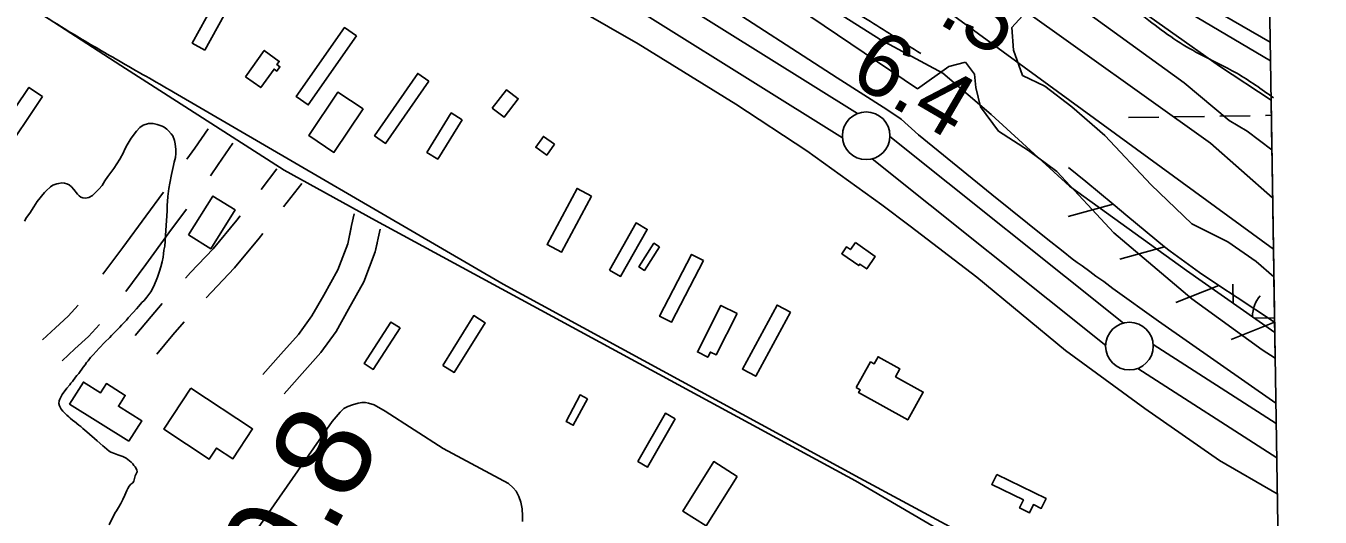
# Model space of a CAD drawing. Extents: x 3823584 to 3861785, y 301729 to 327625.
# Drawn here: x 3858261 to 3859619, y 314670 to 315186 of the extents above; entities that cross this region are included whole.
import ezdxf

# ---------------------------------------------------------------- set-up
doc = ezdxf.new("R2010")
doc.units = 0
for name, color, linetype in [('V-BLDG-OTLN', 7, 'Continuous'), ('V-GRID-FRAM', 7, 'Continuous'), ('V-LEVE-TOET', 7, 'Continuous'), ('V-RIVR-EDGE', 7, 'Continuous'), ('V-RIVR-RANG', 7, 'Continuous'), ('V-ROAD-CNTR', 7, 'Continuous'), ('V-RRAP-FSHR', 7, 'Continuous'), ('V-SITE-VEGE', 7, 'Continuous'), ('V-SURV-IDEN', 7, 'Continuous'), ('V-SURV-LINE', 7, 'Continuous'), ('V-TOPO-DPTH', 7, 'Continuous'), ('V-TOPO-MINR', 7, 'Continuous'), ('V-TOPO-WATR', 7, 'Continuous'), ('V-WETL-SWMP', 7, 'Continuous')]:
    doc.layers.add(name, color=color, linetype=linetype)

msp = doc.modelspace()

# ---------------------------------------------------------------- linework, layer by layer
at = {"layer": 'V-BLDG-OTLN'}
for points in [[(3858448.6, 315160.3), (3858435.5, 315167.6), (3858472.2, 315234.3), (3858474.7, 315232.9), (3858480.2, 315243.1), (3858490.9, 315237.2)], [(3858607.7, 315175.2), (3858557.2, 315102.8), (3858544.6, 315111.5), (3858595.1, 315184)], [(3858491.3, 315132.4), (3858511, 315159.9), (3858526.8, 315148.5), (3858524.4, 315145.1), (3858527.5, 315142.9), (3858524.2, 315138.2), (3858521.3, 315140.3), (3858507.4, 315120.9)], [(3858683.6, 315127.8), (3858638.4, 315062.4), (3858626.8, 315070.4), (3858672, 315135.8)], [(3858278.6, 315111.5), (3858235.4, 315047.3), (3858220.6, 315057.3), (3858229.2, 315070), (3858220.5, 315075.8), (3858227.1, 315085.6), (3858236.1, 315079.5), (3858264.2, 315121.2)], [(3858614.8, 315098.5), (3858584.2, 315053), (3858557.8, 315070.7), (3858588.4, 315116.3)], [(3858750.3, 315099.2), (3858765.3, 315118.7), (3858777.5, 315109.2), (3858762.6, 315089.8)], [(3858718.7, 315087.3), (3858693.1, 315045.9), (3858681.7, 315053), (3858707.3, 315094.3)], [(3858815.5, 315061.5), (3858807.4, 315050.1), (3858795.8, 315058.4), (3858803.9, 315069.8)], [(3858431.7, 314966.6), (3858457.2, 315007.2), (3858480.5, 314992.6), (3858454.9, 314951.9)], [(3858854.3, 315007), (3858822.8, 314948.2), (3858807.7, 314956.3), (3858839.2, 315015.1)], [(3858873.1, 314929.5), (3858901.2, 314978.9), (3858912.9, 314972.2), (3858884.8, 314922.8)], [(3858925.7, 314953.9), (3858909.9, 314929.1), (3858904.1, 314932.8), (3858919.9, 314957.6)], [(3859131.2, 314958.3), (3859152.1, 314943.7), (3859143.1, 314930.7), (3859135.8, 314935.8), (3859134.7, 314934.2), (3859116.9, 314946.7), (3859121.9, 314953.9), (3859126, 314950.9)], [(3858971.9, 314939.6), (3858938.2, 314874.7), (3858925.7, 314881.1), (3858959.4, 314946)], [(3859007, 314883.9), (3858985, 314840.4), (3858979.1, 314843.4), (3858976.4, 314838.1), (3858965.5, 314843.6), (3858990.2, 314892.4)], [(3859063, 314885.3), (3859026.6, 314818.1), (3859012.7, 314825.6), (3859049.1, 314892.8)], [(3858653.5, 314868.9), (3858625.4, 314825.2), (3858615.9, 314831.3), (3858644, 314875)], [(3858698.4, 314829.5), (3858730.8, 314881.7), (3858742.7, 314874.3), (3858710.3, 314822.1)], [(3859132.1, 314806.2), (3859147.1, 314833.2), (3859150.8, 314831.1), (3859155, 314838.6), (3859177.9, 314825.8), (3859173.3, 314817.6), (3859202.4, 314801.4), (3859186.1, 314772.2), (3859134.6, 314801), (3859136.2, 314803.9)], [(3858369.1, 314749.8), (3858306.8, 314788.8), (3858321.3, 314812), (3858339.4, 314800.7), (3858345.4, 314810.3), (3858365.2, 314798), (3858358.1, 314786.6), (3858382.6, 314771.3)], [(3858434, 314805.7), (3858498.8, 314762.8), (3858478.1, 314731.5), (3858461.1, 314742.7), (3858453.4, 314731.1), (3858405.6, 314762.7)], [(3858850, 314794.5), (3858835.3, 314766.6), (3858827.7, 314770.7), (3858842.3, 314798.5)], [(3858942.1, 314773.4), (3858913.2, 314722.8), (3858903, 314728.7), (3858931.9, 314779.2)], [(3859007.1, 314713), (3858974.5, 314661.2), (3858950, 314676.6), (3858982.6, 314728.5)], [(3859279.5, 314715.1), (3859331.3, 314689.8), (3859326.2, 314679.4), (3859318, 314683.4), (3859313.9, 314674.8), (3859303.4, 314679.9), (3859307.5, 314688.3), (3859274.3, 314704.5)]]:
    msp.add_lwpolyline(points, close=True, dxfattribs=at)
at = {"layer": 'V-GRID-FRAM'}
msp.add_lwpolyline([(3827552.2, 325336), (3859397.3, 325827), (3859685.5, 307646.8), (3827824.6, 307155.6), (3827552.2, 325336)], dxfattribs=at)
at = {"layer": 'V-LEVE-TOET'}
for points in [[(3859572.3, 314789.8), (3859449.1, 314875.8), (3859401.2, 314910.1), (3859391.7, 314917.5), (3859383.5, 314923.1), (3859377.2, 314928), (3859369.1, 314933.8), (3859363.9, 314937.5), (3859358.6, 314941.4), (3859349.2, 314949), (3859331.4, 314963), (3859274.4, 315008.9), (3859197.4, 315071.3), (3859179.3, 315088), (3859164.2, 315097.9), (3859112.2, 315131.1), (3858982.5, 315215.5), (3858883, 315274.5), (3858795.8, 315322.6), (3858706.6, 315369.4), (3858595.3, 315428.5), (3858481, 315486.7), (3858360.6, 315541.4)], [(3858362.3, 315451.2), (3858482.8, 315391.4), (3858601.6, 315332.8), (3858691.7, 315282.6), (3858810, 315220.7), (3858903.3, 315167), (3859005.7, 315103.7), (3859080.3, 315054.6), (3859158.9, 314998.1), (3859188.6, 314975.5), (3859258.5, 314922.2), (3859351.6, 314845.1), (3859434.8, 314784.1), (3859513.3, 314729.6), (3859573.8, 314694.8)]]:
    msp.add_lwpolyline(points, dxfattribs=at)
at = {"layer": 'V-RIVR-EDGE'}
msp.add_spline([(3858317.7, 315780), (3858351.2, 315763.9), (3858404.6, 315738.5), (3858447.2, 315712.7), (3858466.2, 315703.4), (3858475.9, 315706.3), (3858480.3, 315706.3), (3858490.9, 315698.9), (3858511.8, 315687.7), (3858548.2, 315669.2), (3858579.2, 315656), (3858618.5, 315647.2), (3858641.8, 315644.2), (3858653, 315641.7), (3858679.6, 315625.6), (3858692.3, 315617.4), (3858707.3, 315613.9), (3858717.5, 315609), (3858749, 315590), (3858764, 315583.7), (3858797.5, 315571), (3858822.3, 315557.3), (3858913.9, 315506.6), (3858952.2, 315484.6), (3858986.2, 315465.6), (3859018.2, 315448), (3859056.5, 315429), (3859161.2, 315369), (3859205.9, 315342.2), (3859241.8, 315326.1), (3859277.7, 315308), (3859298, 315301.6), (3859318.4, 315293.8), (3859332.5, 315282.6), (3859351.4, 315265.6), (3859372.2, 315245.1), (3859389.6, 315229.5), (3859410.5, 315213), (3859439.1, 315191.5), (3859465.3, 315172.1), (3859491.9, 315156.4), (3859531.2, 315136), (3859569.9, 315110.2)], degree=3, dxfattribs=at)
at = {"layer": 'V-ROAD-CNTR'}
for points in [[(3856863.5, 314658.6), (3857526.7, 315705.6), (3857730.5, 315552.1), (3858360.5, 315144.2), (3858532.1, 315034.3), (3858627.8, 314981.4), (3859131.4, 314708.2), (3859574.1, 314449.1)], [(3858415.9, 315116.2), (3858415.9, 315116.2), (3858761.8, 314914.6), (3859136, 314711), (3859481.1, 314525), (3859573.9, 314473.2)], [(3858452.1, 315077.7), (3858438.2, 315057.3), (3858430, 315045.8)], [(3858478.1, 315062.5), (3858462.8, 315040.1), (3858454.5, 315028.5)], [(3858524.4, 315035.6), (3858507.7, 315014.1)], [(3858550.6, 315020.3), (3858531.4, 314995.7)], [(3858405.2, 315011.2), (3858386.9, 314986.2), (3858362.7, 314953.3), (3858341.7, 314925.1)], [(3858429.4, 314993.5), (3858411.1, 314968.5), (3858386.8, 314935.4), (3858365.7, 314907.1)], [(3858485.8, 314986.5), (3858482.2, 314981.9), (3858457.4, 314951.8), (3858433.8, 314926.8), (3858428.4, 314921.1)], [(3858605.3, 314988.4), (3858602.7, 314976.2), (3858598.6, 314957.1), (3858588.4, 314929.9), (3858573.4, 314903.2), (3858561.1, 314881.4), (3858547, 314861.8), (3858528.6, 314841.1), (3858509.6, 314819.8)], [(3858509.4, 314967.8), (3858505.6, 314963.1), (3858479.9, 314931.9), (3858455.6, 314906.2), (3858450.2, 314900.5)], [(3858602.3, 314974.1), (3858598.6, 314957.1), (3858588.4, 314929.9), (3858573.4, 314903.2), (3858561.1, 314881.4), (3858547, 314861.8), (3858528.6, 314841.1), (3858509.6, 314819.8)], [(3858602, 314972.9), (3858598.6, 314957.1), (3858588.4, 314929.9), (3858573.4, 314903.2), (3858561.1, 314881.4), (3858547, 314861.8), (3858528.6, 314841.1), (3858509.6, 314819.8)], [(3858632.6, 314972.5), (3858627.5, 314948.6), (3858615.7, 314917.2), (3858599.6, 314888.5), (3858586.4, 314865.2), (3858570.5, 314843), (3858551, 314821.1), (3858531.9, 314799.8)], [(3858629.5, 314957.7), (3858627.5, 314948.6), (3858615.7, 314917.2), (3858599.6, 314888.5), (3858586.4, 314865.2), (3858570.5, 314843), (3858551, 314821.1), (3858531.9, 314799.8)], [(3858629.1, 314956.2), (3858627.5, 314948.6), (3858615.7, 314917.2), (3858599.6, 314888.5), (3858586.4, 314865.2), (3858570.5, 314843), (3858551, 314821.1), (3858531.9, 314799.8)], [(3858316, 314892.7), (3858305.3, 314881), (3858292.1, 314868.8), (3858278.5, 314856.2)], [(3858404, 314894.5), (3858392.4, 314880.8), (3858375.5, 314860.7)], [(3858338.1, 314872.5), (3858326.6, 314859.8), (3858312.5, 314846.8), (3858298.9, 314834.2)], [(3858426.9, 314875.2), (3858415.3, 314861.4), (3858398.4, 314841.4)]]:
    msp.add_lwpolyline(points, dxfattribs=at)
for points in [[(3854116.1, 316942.4), (3854169.4, 316931.5), (3854298.8, 316901.8), (3854437.6, 316854.6), (3854560.5, 316798.2), (3854671.2, 316730.2), (3854747.1, 316675.9), (3854806.6, 316630), (3854875.8, 316567.3), (3854972.8, 316478), (3855148.5, 316306.8), (3855485, 315981.6), (3856075.1, 315410.1), (3856623.5, 314884.8), (3857154.5, 314370.4), (3857470.6, 314060.6), (3857747.4, 313795.6), (3858247.6, 313313.3), (3858629.5, 312940.3), (3859041.8, 312538.5), (3859429.8, 312165.7), (3859613.3, 311989.2)], [(3858179.3, 315261.4), (3858242.2, 315220.7), (3858311.5, 315176.6), (3858358, 315149.4), (3858415.9, 315116.2)]]:
    msp.add_spline(points, degree=3, dxfattribs=at)
at = {"layer": 'V-RRAP-FSHR'}
for p, q in [((3859401.6, 314998.5), (3859354.5, 314985.7)), ((3859455.6, 314953.9), (3859408.5, 314940.8)), ((3859512.6, 314913.4), (3859467.2, 314895.5)), ((3859570.9, 314874.7), (3859525.5, 314856.8))]:
    msp.add_line(p, q, dxfattribs=at)
for points in [[(3854658.2, 317038.8), (3855055.6, 316908.9), (3855318.1, 316822.1), (3855583.2, 316740.1), (3855939.2, 316612.7), (3856284.7, 316542.4), (3856730.4, 316435.2), (3857161.4, 316287.6), (3857467.7, 316181.1), (3857666.8, 316121.7), (3857937.3, 315995.4), (3858110.9, 315906.2), (3858271.7, 315779.9), (3858542.3, 315651.1), (3859155.6, 315254.3), (3859569.7, 314951.3)], [(3859401.6, 314998.5), (3859372.8, 315022.5), (3859354.6, 315037.1)], [(3859512.6, 314913.4), (3859492.2, 314926.9), (3859461.3, 314949.2), (3859455.6, 314953.9), (3859417, 314985.7), (3859401.6, 314998.5)], [(3859570.9, 314874.7), (3859531.6, 314900.8), (3859512.6, 314913.4)]]:
    msp.add_lwpolyline(points, dxfattribs=at)
msp.add_spline([(3859199.7, 315156.7), (3859147, 315190.3), (3859034.9, 315259.3), (3858905.4, 315338.9), (3858720.3, 315435.2), (3858534, 315529.8), (3858283.8, 315662.9), (3858251.9, 315676.7), (3858219.9, 315676.2), (3858178.6, 315661.4), (3858158.5, 315651.3)], degree=3, dxfattribs=at)
at = {"layer": 'V-SITE-VEGE'}
for p, q in [((3859404.1, 315220.9), (3859513.3, 315143.4)), ((3859196.3, 315119.5), (3859070.5, 315204.5)), ((3859314.2, 315204.5), (3859295.4, 315184)), ((3859476.2, 315125.8), (3859372.4, 315201.3)), ((3859295.4, 315184), (3859296.9, 315160.4)), ((3859296.9, 315160.4), (3859306.4, 315133.7)), ((3859229.3, 315143.1), (3859196.3, 315119.5)), ((3859246.6, 315147.8), (3859229.3, 315143.1)), ((3859256, 315135.2), (3859246.6, 315147.8)), ((3859513.3, 315143.4), (3859567.2, 315107.6)), ((3859257.6, 315121.1), (3859256, 315135.2)), ((3859306.4, 315133.7), (3859330, 315122.6)), ((3859262.3, 315100.6), (3859257.6, 315121.1)), ((3859330, 315122.6), (3859358.3, 315100.6)), ((3859523.4, 315086.4), (3859476.2, 315125.8)), ((3859281.2, 315075.4), (3859262.3, 315100.6)), ((3859358.3, 315100.6), (3859392.9, 315070.7)), ((3859567.2, 315107.6), (3859568.1, 315055.7)), ((3859542.3, 315075.4), (3859523.4, 315086.4)), ((3859312.7, 315055), (3859281.2, 315075.4)), ((3859568.1, 315055.7), (3859542.3, 315075.4)), ((3859392.9, 315070.7), (3859441.6, 315018.8)), ((3859342.5, 315033), (3859312.7, 315055)), ((3859402.3, 314968.4), (3859342.5, 315033)), ((3859441.6, 315018.8), (3859484.1, 314977.9)), ((3859484.1, 314977.9), (3859521.8, 314959)), ((3859484.1, 314899.2), (3859402.3, 314968.4)), ((3859521.8, 314959), (3859551.7, 314938.5)), ((3859551.7, 314938.5), (3859570.2, 314922.4)), ((3859570.2, 314922.4), (3859571.5, 314837)), ((3859558, 314845.7), (3859484.1, 314899.2)), ((3859571.5, 314837), (3859558, 314845.7))]:
    msp.add_line(p, q, dxfattribs=at)
for points in [[(3858259.4, 314980.9), (3858261.7, 314984.6), (3858265.1, 314989.3), (3858269.2, 314995.8), (3858273, 315001.5), (3858280.7, 315010.9), (3858282.4, 315012.8), (3858286.7, 315016.9), (3858289.3, 315018.6), (3858293.4, 315020.1), (3858295.4, 315020.5), (3858298.7, 315021), (3858301.6, 315020.8), (3858303.9, 315020.1), (3858306.4, 315019), (3858308.7, 315016.8), (3858311.2, 315014), (3858315, 315009.3), (3858316.8, 315007.5), (3858318.8, 315006.1), (3858320.9, 315005.3), (3858323.2, 315005.1), (3858325.2, 315005.3), (3858327.2, 315005.7), (3858330.8, 315007.8), (3858333.6, 315010.5), (3858337.6, 315014.3), (3858340.9, 315018.4), (3858343.9, 315023.1), (3858347.1, 315027.7), (3858353.2, 315035.9), (3858359.7, 315045.9), (3858363.3, 315052.8), (3858364.5, 315055.5), (3858367.3, 315061), (3858371.6, 315067.8), (3858377.1, 315075.2), (3858380.4, 315079), (3858384, 315081.6), (3858389.6, 315083.3), (3858394.6, 315083.2), (3858398.6, 315082.4), (3858400.8, 315081.7), (3858404.1, 315080.5), (3858405.9, 315079.4), (3858408.8, 315077.3), (3858410.7, 315075.6)], [(3858410.7, 315075.6), (3858413.3, 315072.6), (3858415, 315070.2), (3858416.9, 315065.6), (3858417.7, 315061.8), (3858418.4, 315055.9), (3858418.3, 315051.7), (3858417.8, 315047.7), (3858416.7, 315042.7), (3858416, 315039.2), (3858413.9, 315029.9), (3858411.9, 315020.6), (3858411.1, 315015.1), (3858410.4, 315009.6), (3858409.9, 315006.6), (3858409.5, 315001.3), (3858409.3, 314997.6), (3858409.2, 314991.6), (3858407.8, 314971.1), (3858406.9, 314954.6), (3858405.8, 314950.3), (3858405.4, 314946.6), (3858404.9, 314943.1), (3858403.9, 314938), (3858402.5, 314932.8), (3858401.2, 314928.4), (3858398.9, 314921.9), (3858395.1, 314912.5), (3858392.1, 314906.6), (3858387.8, 314901.1), (3858385, 314897.7), (3858382.8, 314895.4), (3858379.5, 314891.6), (3858377, 314888.9), (3858373.7, 314885.1), (3858368.3, 314879.4), (3858366.6, 314876.9), (3858363.6, 314874), (3858361.4, 314871.7), (3858359.5, 314869.6), (3858350.9, 314860.8), (3858349, 314858.7), (3858343.9, 314853.9), (3858337.8, 314847.6), (3858331.5, 314840.5), (3858328.8, 314837.8), (3858326.3, 314834.4), (3858324.6, 314832.4), (3858323.2, 314830.2), (3858321.1, 314827.6), (3858316.5, 314821.1), (3858314.6, 314818.7), (3858313.2, 314817.1), (3858309.8, 314812.4), (3858308.3, 314810.8), (3858307.1, 314809.1), (3858304.1, 314805.6), (3858298.9, 314799), (3858296.5, 314794.2), (3858296, 314792.2), (3858295.7, 314789.5)], [(3858295.7, 314789.5), (3858296.4, 314786.9), (3858297.9, 314783.6), (3858299.9, 314781.3), (3858302.2, 314778.9), (3858304.1, 314777.2), (3858306.1, 314775.6), (3858307.4, 314774), (3858310.1, 314771.8), (3858311.9, 314770.6), (3858316.4, 314766.9), (3858318.5, 314765.5), (3858320.8, 314763.3), (3858325.1, 314759.8), (3858335.8, 314750.2), (3858341.6, 314745.2), (3858343.3, 314743.6), (3858348.4, 314739.4), (3858350.2, 314738.4), (3858353.8, 314737), (3858357.6, 314735.7), (3858359.5, 314734.9), (3858362.7, 314733.8), (3858366.1, 314732), (3858367.8, 314730.9), (3858369.8, 314729.3), (3858371.4, 314727.9), (3858373.2, 314726.2), (3858374.3, 314724.5), (3858375.8, 314722.9), (3858377.3, 314719.9), (3858377.6, 314717.9), (3858376.8, 314715.6), (3858375.7, 314713.7), (3858374.2, 314708), (3858373.1, 314706.3), (3858371.1, 314704.8), (3858369.4, 314702.6), (3858367.8, 314700.2), (3858366.8, 314698.2), (3858364.8, 314693.2), (3858362.7, 314688.9), (3858360.5, 314684.6), (3858358.2, 314680.5), (3858355.9, 314676.8), (3858354.4, 314674.4), (3858348.4, 314662.3)], [(3858479.9, 314623.3), (3858582.4, 314770.6), (3858590.8, 314780.5), (3858594.4, 314784.1), (3858598.9, 314786.5), (3858603.5, 314788), (3858609.7, 314789.7), (3858613.7, 314790.6), (3858617.2, 314790.6), (3858620.4, 314790), (3858626.2, 314788.2), (3858638, 314781.5), (3858698.8, 314742.3), (3858767.3, 314705.5), (3858772.3, 314700.9), (3858775.3, 314697.4), (3858776.8, 314694.7), (3858778.3, 314691.8), (3858780.2, 314685.8), (3858781.5, 314679.1), (3858782, 314671.6), (3858781.9, 314665.5)]]:
    msp.add_lwpolyline(points, dxfattribs=at)
at = {"layer": 'V-SURV-LINE'}
for points in [[(3858845.9, 315273.6), (3859133.5, 315093.7)], [(3859117.6, 315068.3), (3858830, 315248.2)], [(3859167.4, 315069.7), (3859412.5, 314873.9)], [(3859393.8, 314850.5), (3859148.7, 315046.2)], [(3859443.7, 314851.5), (3859572.6, 314768.4)], [(3859573.2, 314732.3), (3859427.4, 314826.3)]]:
    msp.add_lwpolyline(points, dxfattribs=at)
for centre in [(3859142.5, 315070.4), (3859418.7, 314849.7)]:
    msp.add_circle(centre, 25, dxfattribs=at)
at = {"layer": 'V-TOPO-DPTH'}
msp.add_lwpolyline([(3859566.6, 315149.2), (3859328.2, 315290.5), (3859323.7, 315293.1), (3859319.1, 315295.8), (3859314.6, 315298.3), (3859310, 315300.9), (3859252.3, 315332.5), (3859218.8, 315350.6), (3859185.1, 315368.4), (3859151.2, 315385.8), (3859117.2, 315403), (3858481.9, 315718.3), (3858476.2, 315721.1), (3858470.6, 315723.9), (3858464.9, 315726.7), (3858459.2, 315729.5), (3858418.3, 315749.8), (3858392.2, 315762.8), (3858366, 315775.7), (3858339.9, 315788.6), (3858313.8, 315801.6), (3857603.3, 316152.8)], dxfattribs=at)
at = {"layer": 'V-TOPO-MINR'}
for points in [[(3858238.1, 315857.2), (3858298.4, 315828.1), (3858358.7, 315798.8), (3858451.1, 315753.9), (3858465.1, 315747.1), (3858479.1, 315740.2), (3858493.1, 315733.4), (3858507, 315726.5), (3858887, 315538.6), (3858960.9, 315501.6), (3859034.6, 315463.9), (3859107.7, 315425.5), (3859180.6, 315386.4), (3859304.9, 315319), (3859315.4, 315313.2), (3859325.9, 315307.4), (3859336.3, 315301.5), (3859346.8, 315295.5), (3859566.3, 315168.6)], [(3858260.1, 315685.8), (3858455.8, 315582.8), (3858531.4, 315544.2), (3858607.7, 315507), (3858685, 315471.9), (3858762.9, 315438.2), (3858847.6, 315402.8), (3858883.8, 315388.3), (3858920.2, 315374.4), (3858957, 315361.4), (3858994.1, 315349.1), (3859030.9, 315336.5), (3859067.4, 315322.9), (3859103.3, 315307.7), (3859138.7, 315291.5), (3859252.6, 315236.4), (3859264.8, 315230.1), (3859276.9, 315223.3), (3859288.6, 315216), (3859300, 315208.2), (3859503.8, 315062.6), (3859568.9, 315005.4)]]:
    msp.add_lwpolyline(points, dxfattribs=at)
at = {"layer": 'V-TOPO-WATR'}
msp.add_lwpolyline([(3857603.3, 316152.8), (3858313.8, 315801.6), (3858339.9, 315788.6), (3858366, 315775.7), (3858392.2, 315762.8), (3858418.3, 315749.8), (3858459.2, 315729.5), (3858464.9, 315726.7), (3858470.6, 315723.9), (3858476.2, 315721.1), (3858481.9, 315718.3), (3859117.2, 315403), (3859151.2, 315385.8), (3859185.1, 315368.4), (3859218.8, 315350.6), (3859252.3, 315332.5), (3859310, 315300.9), (3859314.6, 315298.3), (3859319.1, 315295.8), (3859323.7, 315293.1), (3859328.2, 315290.5), (3859566.6, 315149.2)], dxfattribs=at)
at = {"layer": 'V-WETL-SWMP'}
for p, q in [((3859157.1, 315171.3), (3859031.3, 315252)), ((3859404.1, 315220.9), (3859513.3, 315143.4)), ((3859222.8, 315136.2), (3859157.1, 315171.3)), ((3859513.3, 315143.4), (3859567.2, 315107.6)), ((3859273.8, 315092.7), (3859222.8, 315136.2)), ((3859567.2, 315107.6), (3859571.1, 314864.1)), ((3859355.9, 315017.4), (3859273.8, 315092.7)), ((3859417.6, 315089.5), (3859449.6, 315090)), ((3859465.6, 315090.3), (3859497.5, 315090.8)), ((3859513.5, 315091), (3859545.5, 315091.5)), ((3859561.5, 315091.8), (3859567.5, 315091.9)), ((3859478.6, 314929.2), (3859355.9, 315017.4)), ((3859571.1, 314864.1), (3859478.6, 314929.2)), ((3859527.4, 314894.8), (3859527.1, 314914.6)), ((3859550, 314879), (3859570.9, 314879.3))]:
    msp.add_line(p, q, dxfattribs=at)
msp.add_arc((3859582.9, 314880), 35.2, 140.1115, 178.9222, dxfattribs=at)

# ---------------------------------------------------------------- texts
at = {"layer": 'V-RIVR-RANG'}
for s, p in [('5.5', (3859172.9, 315214.7)), ('6.4', (3859122.5, 315128.3))]:
    msp.add_text(s, height=67, rotation=329.6283, dxfattribs=at).set_placement(p)
at = {"layer": 'V-SURV-IDEN'}
msp.add_text('1046+89.8', height=100, rotation=61.7044, dxfattribs=at).set_placement((3858333.4, 314188.5))

doc.saveas('drawing.dxf')
